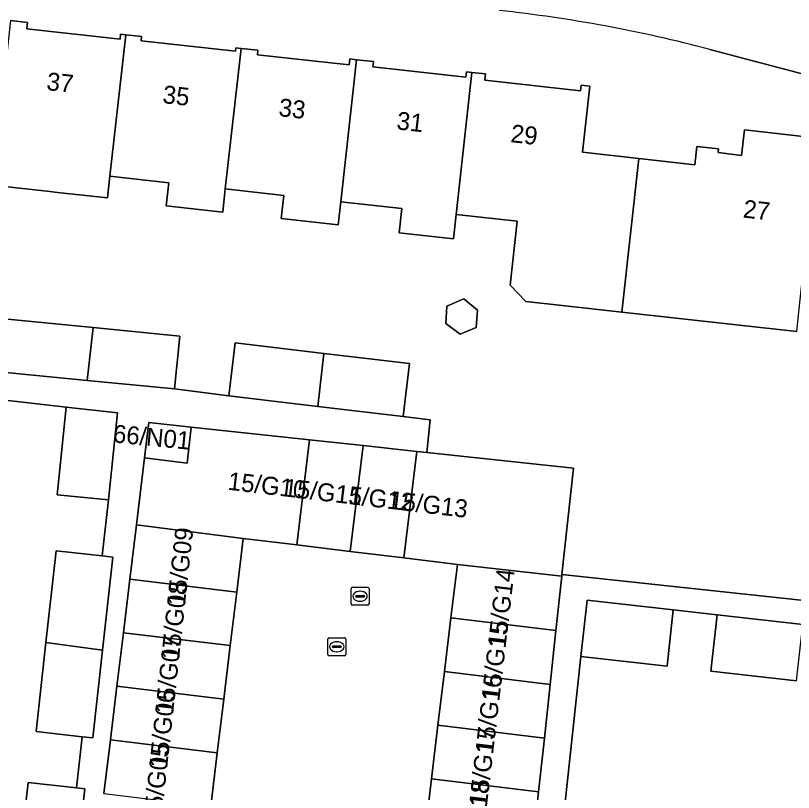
# Model space of a CAD drawing. Extents: x 162026 to 163502, y 387295 to 388169.
# Drawn here: x 162346.48 to 162389.89, y 387924.27 to 387967.63 of the extents above; entities that cross this region are included whole.
import ezdxf

# ---------------------------------------------------------------- set-up
doc = ezdxf.new("R2010")
doc.units = 0
for name, color, linetype in [('IMGEO_Erf', 7, 'Continuous'), ('IMGEO_Kolk', 7, 'Continuous'), ('IMGEO_Pand', 7, 'Continuous'), ('IMGEO_Pand_nummerreeks', 7, 'Continuous'), ('IMGEO_Rijbaan_lokaal_open', 7, 'Continuous'), ('IMGEO_Rioolput', 7, 'Continuous'), ('IMGEO_Voetpad_open', 7, 'Continuous')]:
    doc.layers.add(name, color=color, linetype=linetype)

msp = doc.modelspace()

# ---------------------------------------------------------------- linework, layer by layer
at = {"layer": 'IMGEO_Erf'}
for points in [[(162346.196, 387967.344), (162347.141, 387967.239), (162347.102, 387966.881), (162352.306, 387966.305), (162352.338, 387966.592), (162352.627, 387966.56), (162353.512, 387966.462), (162353.486, 387966.222), (162358.749, 387965.639), (162358.77, 387965.825), (162359.06, 387965.793), (162360.007, 387965.688), (162359.98, 387965.44), (162365.102, 387964.872), (162365.138, 387965.204), (162365.508, 387965.163), (162366.455, 387965.058), (162366.422, 387964.758), (162371.606, 387964.184), (162371.639, 387964.489), (162371.947, 387964.455), (162372.706, 387964.371), (162372.666, 387964.016), (162378.004, 387963.425), (162378.04, 387963.749), (162378.533, 387963.694), (162378.123, 387959.997), (162381.255, 387959.65), (162384.384, 387959.304), (162384.504, 387960.326), (162385.707, 387960.186), (162385.683, 387959.978), (162386.997, 387959.825), (162387.163, 387961.257), (162391.246, 387960.782)], [(162458.852, 387946.73), (162456.374, 387947.084), (162453.931, 387947.627), (162385.229, 387965.736)], [(162390.08, 387949.995), (162383.337, 387950.742), (162380.31, 387951.077), (162376.982, 387951.446), (162374.954, 387951.671), (162374.078, 387952.576), (162374.473, 387956.144), (162371.06, 387956.522), (162370.909, 387955.173), (162367.881, 387955.511), (162368.032, 387956.858), (162364.623, 387957.236), (162364.479, 387955.949), (162361.299, 387956.304), (162361.442, 387957.589), (162358.183, 387957.951), (162358.038, 387956.657), (162354.891, 387957.009), (162355.036, 387958.3), (162351.746, 387958.665), (162351.61, 387957.447), (162348.82, 387957.756), (162348.391, 387957.804), (162345.17, 387958.161)], [(162345.837, 387950.697), (162350.803, 387950.212), (162355.641, 387949.739), (162355.353, 387946.792), (162358.384, 387946.405), (162358.737, 387949.363), (162363.678, 387948.773), (162368.468, 387948.202), (162368.115, 387945.244), (162369.623, 387945.064), (162369.427, 387943.244), (162377.607, 387942.364), (162376.968, 387936.428), (162414.58, 387932.402)], [(162346.607, 387919.739), (162347.173, 387924.828), (162349.871, 387924.528), (162350.189, 387927.378), (162347.618, 387927.664), (162348.171, 387932.647), (162348.739, 387937.752), (162351.311, 387937.466), (162351.662, 387940.593), (162348.802, 387940.888), (162348.838, 387941.231), (162349.306, 387945.778), (162342.145, 387946.586), (162333.395, 387947.698), (162333.031, 387944.408), (162331.714, 387944.554), (162331.363, 387941.392), (162334.713, 387941.02), (162333.985, 387934.462), (162333.271, 387928.032), (162331.242, 387928.257), (162330.885, 387925.042), (162332.14, 387924.902), (162331.796, 387921.804)], [(162390.064, 387930.507), (162385.284, 387931.042), (162385.635, 387934.182), (162383.185, 387934.456), (162382.834, 387931.316), (162378.023, 387931.854), (162377.123, 387923.568)]]:
    msp.add_lwpolyline(points, dxfattribs=at)
msp.add_lwpolyline([(162371.287, 387949.845), (162370.488, 387950.45), (162370.544, 387951.403), (162371.487, 387951.814), (162372.265, 387951.191), (162372.187, 387950.216)], close=True, dxfattribs=at)
msp.add_arc((162364.925, 387888.915), 79.459, 75.19512, 83.82577, dxfattribs=at)
at = {"layer": 'IMGEO_Kolk'}
for p, q in [((162363.905, 387931.977), (162363.905, 387932.829)), ((162363.98, 387932.903), (162364.832, 387932.903)), ((162364.906, 387932.829), (162364.906, 387931.977)), ((162364.164, 387932.397), (162364.164, 387932.409)), ((162364.602, 387932.36), (162364.204, 387932.36)), ((162364.207, 387932.446), (162364.605, 387932.446)), ((162364.393, 387932.683), (162364.418, 387932.683)), ((162364.648, 387932.409), (162364.648, 387932.397)), ((162364.416, 387932.123), (162364.391, 387932.123)), ((162364.832, 387931.903), (162363.98, 387931.903))]:
    msp.add_line(p, q, dxfattribs=at)
for points in [[(162363.905, 387931.977), (162363.905, 387932.829)], [(162363.98, 387932.903), (162364.832, 387932.903)], [(162364.906, 387932.829), (162364.906, 387931.977)], [(162364.832, 387931.903), (162363.98, 387931.903)]]:
    msp.add_lwpolyline(points, dxfattribs=at)
for centre, radius, start, end in [((162363.982, 387932.827), 0.0765, 91.552, 178.448), ((162363.982, 387932.827), 0.0765, 91.552, 178.448), ((162364.83, 387932.827), 0.0765, 1.552, 88.448), ((162364.83, 387932.827), 0.0765, 1.552, 88.448), ((162364.204, 387932.406), 0.0403, 85.8775, 175.7526), ((162364.201, 387932.396), 0.0366, 178.938, 274.7102), ((162364.605, 387932.403), 0.043, 264.8664, 352.4533), ((162364.609, 387932.408), 0.0386, 1.7309, 96.639), ((162363.982, 387931.979), 0.0765, 181.552, 268.448), ((162363.982, 387931.979), 0.0765, 181.552, 268.448), ((162364.83, 387931.979), 0.0765, 271.552, 358.448), ((162364.83, 387931.979), 0.0765, 271.552, 358.448)]:
    msp.add_arc(centre, radius, start, end, dxfattribs=at)
for centre, major_axis, ratio, start_param, end_param in [((162364.392, 387932.403), (-0.387, 0.002), 0.722429, 4.712389, 7.853982), ((162364.417, 387932.403), (-0.39, 0.002), 0.717154, 1.570796, 4.712389)]:
    msp.add_ellipse(centre, major_axis=major_axis, ratio=ratio, start_param=start_param, end_param=end_param, dxfattribs=at)
at = {"layer": 'IMGEO_Pand'}
for points in [[(162352.627, 387966.56), (162352.338, 387966.592), (162352.306, 387966.305), (162347.102, 387966.881), (162347.141, 387967.239), (162346.196, 387967.344), (162345.306, 387959.379), (162345.17, 387958.161), (162348.391, 387957.804), (162348.82, 387957.756), (162351.61, 387957.447), (162351.746, 387958.665)], [(162359.06, 387965.793), (162358.77, 387965.825), (162358.749, 387965.639), (162353.486, 387966.222), (162353.512, 387966.462), (162352.627, 387966.56), (162351.746, 387958.665), (162355.036, 387958.3), (162354.891, 387957.009), (162358.038, 387956.657), (162358.183, 387957.951)], [(162365.508, 387965.163), (162365.138, 387965.204), (162365.102, 387964.872), (162359.98, 387965.44), (162360.007, 387965.688), (162359.06, 387965.793), (162358.183, 387957.951), (162361.442, 387957.589), (162361.299, 387956.304), (162364.479, 387955.949), (162364.623, 387957.236)], [(162371.947, 387964.455), (162371.639, 387964.489), (162371.606, 387964.184), (162366.422, 387964.758), (162366.455, 387965.058), (162365.508, 387965.163), (162364.623, 387957.236), (162368.032, 387956.858), (162367.881, 387955.511), (162370.909, 387955.173), (162371.06, 387956.522)], [(162380.31, 387951.077), (162381.255, 387959.65), (162378.123, 387959.997), (162378.533, 387963.694), (162378.04, 387963.749), (162378.004, 387963.425), (162372.666, 387964.016), (162372.706, 387964.371), (162371.947, 387964.455), (162371.06, 387956.522), (162374.473, 387956.144), (162374.078, 387952.576), (162374.954, 387951.671), (162376.982, 387951.446)], [(162385.683, 387959.978), (162385.707, 387960.186), (162384.504, 387960.326), (162384.384, 387959.304), (162381.255, 387959.65), (162380.31, 387951.077), (162383.337, 387950.742), (162390.08, 387949.995), (162390.215, 387951.26), (162391.105, 387959.57), (162391.246, 387960.782), (162387.163, 387961.257), (162386.997, 387959.825)], [(162371.287, 387949.845), (162372.187, 387950.216), (162372.265, 387951.191), (162371.487, 387951.814), (162370.544, 387951.403), (162370.488, 387950.45)], [(162350.803, 387950.212), (162345.837, 387950.697), (162345.549, 387947.75), (162350.474, 387947.269)], [(162350.803, 387950.212), (162350.474, 387947.269), (162355.353, 387946.792), (162355.641, 387949.739)], [(162363.678, 387948.773), (162358.737, 387949.363), (162358.384, 387946.405), (162363.347, 387945.813)], [(162363.678, 387948.773), (162363.347, 387945.813), (162368.115, 387945.244), (162368.468, 387948.202)], [(162349.306, 387945.778), (162348.838, 387941.231), (162348.802, 387940.888), (162351.662, 387940.593), (162352.163, 387945.458)], [(162353.675, 387942.939), (162353.222, 387939.203), (162359.18, 387938.448), (162362.17, 387938.086), (162362.88, 387943.948), (162356.283, 387944.657), (162356.054, 387942.646)], [(162356.054, 387942.646), (162356.283, 387944.657), (162353.914, 387944.912), (162353.675, 387942.939)], [(162365.159, 387937.724), (162365.875, 387943.626), (162362.88, 387943.948), (162362.17, 387938.086)], [(162368.149, 387937.361), (162368.869, 387943.304), (162365.875, 387943.626), (162365.159, 387937.724)], [(162377.607, 387942.364), (162369.427, 387943.244), (162368.869, 387943.304), (162368.149, 387937.361), (162371.139, 387936.999), (162376.959, 387936.342), (162376.968, 387936.428)], [(162359.18, 387938.448), (162353.222, 387939.203), (162352.856, 387936.178), (162358.818, 387935.456)], [(162351.902, 387937.4), (162351.311, 387937.466), (162348.739, 387937.752), (162348.171, 387932.647), (162351.326, 387932.212)], [(162370.777, 387934.008), (162376.632, 387933.299), (162376.959, 387936.342), (162371.139, 387936.999)], [(162358.818, 387935.456), (162352.856, 387936.178), (162352.494, 387933.186), (162358.455, 387932.464)], [(162383.185, 387934.456), (162378.374, 387934.994), (162378.023, 387931.854), (162382.834, 387931.316)], [(162390.415, 387933.647), (162385.635, 387934.182), (162385.284, 387931.042), (162390.064, 387930.507)], [(162370.414, 387931.016), (162376.31, 387930.302), (162376.632, 387933.299), (162370.777, 387934.008)], [(162358.455, 387932.464), (162352.494, 387933.186), (162352.131, 387930.194), (162358.093, 387929.472)], [(162351.326, 387932.212), (162348.171, 387932.647), (162347.618, 387927.664), (162350.189, 387927.378), (162350.781, 387927.312)], [(162370.052, 387928.023), (162375.988, 387927.305), (162376.31, 387930.302), (162370.414, 387931.016)], [(162358.093, 387929.472), (162352.131, 387930.194), (162351.769, 387927.201), (162357.731, 387926.48)], [(162369.69, 387925.031), (162375.666, 387924.308), (162375.988, 387927.305), (162370.052, 387928.023)], [(162357.731, 387926.48), (162351.769, 387927.201), (162351.407, 387924.209), (162357.368, 387923.487)], [(162369.328, 387922.039), (162375.343, 387921.311), (162375.666, 387924.308), (162369.69, 387925.031)], [(162350.336, 387924.476), (162349.871, 387924.528), (162347.173, 387924.828), (162346.607, 387919.739), (162349.76, 387919.292)]]:
    msp.add_lwpolyline(points, close=True, dxfattribs=at)
at = {"layer": 'IMGEO_Rijbaan_lokaal_open'}
msp.add_lwpolyline([(162369.328, 387922.039), (162369.69, 387925.031), (162370.052, 387928.023), (162370.414, 387931.016), (162370.777, 387934.008), (162371.139, 387936.999), (162368.149, 387937.361), (162365.159, 387937.724), (162362.17, 387938.086), (162359.18, 387938.448), (162358.818, 387935.456), (162358.455, 387932.464), (162358.093, 387929.472), (162357.731, 387926.48), (162357.368, 387923.487)], dxfattribs=at)
at = {"layer": 'IMGEO_Rioolput'}
for p, q in [((162365.203, 387934.792), (162365.203, 387935.644)), ((162365.278, 387935.718), (162366.13, 387935.718)), ((162365.691, 387935.498), (162365.716, 387935.498)), ((162366.204, 387935.644), (162366.204, 387934.792)), ((162365.462, 387935.212), (162365.462, 387935.224)), ((162365.9, 387935.175), (162365.502, 387935.175)), ((162365.505, 387935.261), (162365.903, 387935.261)), ((162365.946, 387935.224), (162365.946, 387935.212)), ((162366.13, 387934.718), (162365.278, 387934.718)), ((162365.714, 387934.938), (162365.689, 387934.938))]:
    msp.add_line(p, q, dxfattribs=at)
for points in [[(162365.203, 387934.792), (162365.203, 387935.644)], [(162365.278, 387935.718), (162366.13, 387935.718)], [(162366.204, 387935.644), (162366.204, 387934.792)], [(162366.13, 387934.718), (162365.278, 387934.718)]]:
    msp.add_lwpolyline(points, dxfattribs=at)
for centre, radius, start, end in [((162365.28, 387935.642), 0.0765, 91.552, 178.448), ((162365.28, 387935.642), 0.0765, 91.552, 178.448), ((162366.128, 387935.642), 0.0765, 1.552, 88.448), ((162366.128, 387935.642), 0.0765, 1.552, 88.448), ((162365.502, 387935.221), 0.0403, 85.8775, 175.7526), ((162365.499, 387935.211), 0.0366, 178.938, 274.7102), ((162365.903, 387935.218), 0.043, 264.8664, 352.4533), ((162365.907, 387935.223), 0.0386, 1.7309, 96.639), ((162365.28, 387934.794), 0.0765, 181.552, 268.448), ((162365.28, 387934.794), 0.0765, 181.552, 268.448), ((162366.128, 387934.794), 0.0765, 271.552, 358.448), ((162366.128, 387934.794), 0.0765, 271.552, 358.448)]:
    msp.add_arc(centre, radius, start, end, dxfattribs=at)
for centre, major_axis, ratio, start_param, end_param in [((162365.69, 387935.218), (-0.387, 0.002), 0.722429, 4.712389, 7.853982), ((162365.715, 387935.218), (-0.39, 0.002), 0.717154, 1.570796, 4.712389)]:
    msp.add_ellipse(centre, major_axis=major_axis, ratio=ratio, start_param=start_param, end_param=end_param, dxfattribs=at)
at = {"layer": 'IMGEO_Voetpad_open'}
for points in [[(162385.229, 387965.736), (162453.931, 387947.627), (162456.374, 387947.084), (162458.852, 387946.73), (162500, 387942.464), (162503.264, 387942.125)], [(162351.407, 387924.209), (162351.769, 387927.201), (162352.131, 387930.194), (162352.494, 387933.186), (162352.856, 387936.178), (162353.222, 387939.203), (162353.675, 387942.939), (162353.914, 387944.912), (162356.283, 387944.657), (162362.88, 387943.948), (162365.875, 387943.626), (162368.869, 387943.304), (162369.427, 387943.244), (162369.623, 387945.064), (162368.115, 387945.244), (162363.347, 387945.813), (162358.384, 387946.405), (162355.353, 387946.792), (162350.474, 387947.269), (162345.549, 387947.75)], [(162342.145, 387946.586), (162349.306, 387945.778), (162352.163, 387945.458), (162351.662, 387940.593), (162351.311, 387937.466), (162351.902, 387937.4), (162351.326, 387932.212), (162350.781, 387927.312), (162350.189, 387927.378), (162349.871, 387924.528), (162350.336, 387924.476), (162349.76, 387919.292)], [(162452.427, 387914.332), (162453.507, 387924.369), (162446.336, 387927.972), (162445.457, 387928.385), (162444.385, 387928.824), (162443.646, 387929.073), (162442.716, 387929.353), (162437.481, 387929.887), (162433.91, 387930.276), (162417.87, 387932.043), (162414.58, 387932.402), (162376.968, 387936.428), (162376.959, 387936.342), (162376.632, 387933.299), (162376.31, 387930.302), (162375.988, 387927.305), (162375.666, 387924.308), (162375.343, 387921.311)], [(162377.123, 387923.568), (162378.023, 387931.854), (162378.374, 387934.994), (162383.185, 387934.456), (162385.635, 387934.182), (162390.415, 387933.647), (162395.195, 387933.113), (162397.58, 387932.846), (162402.341, 387932.314), (162407.101, 387931.781), (162409.495, 387931.514), (162414.275, 387930.979), (162419.056, 387930.444), (162421.442, 387930.178), (162426.212, 387929.644), (162430.997, 387929.109), (162433.364, 387928.844), (162438.134, 387928.311), (162442.902, 387927.778), (162443.831, 387927.674), (162451.562, 387923.911)]]:
    msp.add_lwpolyline(points, dxfattribs=at)
msp.add_arc((162364.925, 387888.915), 79.459, 75.19512, 83.82577, dxfattribs=at)

# ---------------------------------------------------------------- texts
at = {"layer": 'IMGEO_Pand_nummerreeks'}
for s, rotation, p in [('37', 353.5886, (162348.174, 387963.477)), ('35', 353.5886, (162354.649, 387962.749)), ('33', 353.5886, (162361.124, 387962.022)), ('31', 353.5886, (162367.71, 387961.281)), ('29', 353.5879, (162374.073, 387960.567)), ('27', 353.6795, (162387.046, 387956.36)), ('66/N01', 354.5273, (162351.88, 387943.81)), ('15/G10', 353.264, (162358.288, 387941.169)), ('15/G11', 353.264, (162361.398, 387940.802)), ('15/G12', 353.264, (162364.285, 387940.461)), ('15/G13', 353.262, (162367.296, 387940.106)), ('15/G09', 83.7387, (162355.922, 387934.639)), ('15/G14', 83.3079, (162373.823, 387932.35)), ('15/G08', 83.7387, (162355.592, 387931.628)), ('15/G15', 83.3079, (162373.476, 387929.394)), ('15/G07', 83.7387, (162355.261, 387928.607)), ('15/G16', 83.3079, (162373.129, 387926.437)), ('15/G06', 83.7387, (162354.93, 387925.59)), ('15/G17', 83.3079, (162372.782, 387923.481)), ('15/G05', 83.7387, (162354.598, 387922.572)), ('15/G18', 83.3079, (162372.435, 387920.528))]:
    msp.add_text(s, height=1, rotation=rotation, dxfattribs=at).set_placement(p)

doc.saveas('drawing.dxf')
